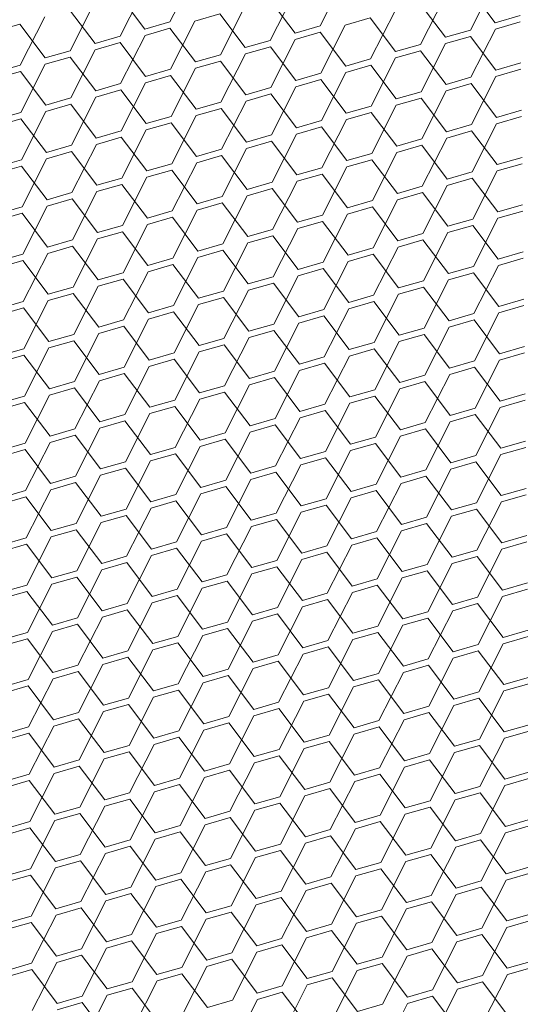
# Model space of a CAD drawing. Header units: millimetres. Extents: x 3925 to 5043, y -86 to 778.
# Tile 375 of 439: x 4915.43 to 4919.88, y 523.44 to 532.21. Entities that reach past the tile are written whole.
import ezdxf

# ---------------------------------------------------------------- set-up
doc = ezdxf.new("R2010")
doc.units = ezdxf.units.MM
doc.header["$LTSCALE"] = 46.255
doc.layers.add('H30K-DUST-FIDXF_CONTINUOUS_LINE', color=7, linetype='CONTINUOUS')

msp = doc.modelspace()

# ---------------------------------------------------------------- linework, layer by layer
at = {"layer": 'H30K-DUST-FIDXF_CONTINUOUS_LINE', "color": 7, "linetype": 'Continuous', "lineweight": 0}
for p, q in [((4916.7648, 532.1854), (4916.982, 532.6141)), ((4918.1014, 532.1493), (4918.3187, 532.5779)), ((4919.4381, 532.1131), (4919.6553, 532.5418)), ((4916.321, 532.0571), (4916.5383, 532.4858)), ((4917.6576, 532.021), (4917.8749, 532.4497)), ((4919.6599, 532.1773), (4919.4334, 532.4777)), ((4915.8772, 531.9289), (4916.0945, 532.3575)), ((4916.5429, 532.1213), (4916.3164, 532.4217)), ((4917.8795, 532.0851), (4917.653, 532.3855)), ((4919.2162, 532.049), (4918.9897, 532.3494)), ((4918.9943, 531.9849), (4919.2116, 532.4135)), ((4916.0991, 531.993), (4915.8726, 532.2934)), ((4917.2139, 531.8927), (4917.4311, 532.3214)), ((4918.5505, 531.8566), (4918.7678, 532.2853)), ((4915.4334, 531.8006), (4915.6507, 532.2293)), ((4916.5429, 532.1213), (4916.7648, 532.1854)), ((4916.7701, 531.7645), (4916.9874, 532.1931)), ((4917.2092, 532.2573), (4916.9874, 532.1931)), ((4917.4358, 531.9569), (4917.2092, 532.2573)), ((4918.5459, 532.2211), (4918.324, 532.157)), ((4918.7724, 531.9207), (4918.5459, 532.2211)), ((4919.6599, 532.1773), (4919.8818, 532.2414)), ((4919.8825, 532.185), (4919.6607, 532.1209)), ((4915.4288, 532.1651), (4915.2069, 532.101)), ((4915.6553, 531.8647), (4915.4288, 532.1651)), ((4916.7655, 532.129), (4916.5436, 532.0649)), ((4916.992, 531.8286), (4916.7655, 532.129)), ((4917.8795, 532.0851), (4918.1014, 532.1493)), ((4918.1021, 532.0929), (4917.8802, 532.0287)), ((4918.3286, 531.7925), (4918.1021, 532.0929)), ((4918.1067, 531.7283), (4918.324, 532.157)), ((4919.2162, 532.049), (4919.4381, 532.1131)), ((4919.4434, 531.6922), (4919.6607, 532.1209)), ((4916.0991, 531.993), (4916.321, 532.0571)), ((4916.3217, 532.0007), (4916.0998, 531.9366)), ((4916.5482, 531.7003), (4916.3217, 532.0007)), ((4916.3263, 531.6362), (4916.5436, 532.0649)), ((4917.4358, 531.9569), (4917.6576, 532.021)), ((4917.663, 531.6001), (4917.8802, 532.0287)), ((4919.4388, 532.0567), (4919.2169, 531.9926)), ((4919.6653, 531.7563), (4919.4388, 532.0567)), ((4915.6553, 531.8647), (4915.8772, 531.9289)), ((4915.8825, 531.5079), (4916.0998, 531.9366)), ((4917.6584, 531.9646), (4917.4365, 531.9005)), ((4917.8849, 531.6642), (4917.6584, 531.9646)), ((4918.7724, 531.9207), (4918.9943, 531.9849)), ((4918.995, 531.9285), (4918.7731, 531.8643)), ((4919.2215, 531.6281), (4918.995, 531.9285)), ((4918.9996, 531.5639), (4919.2169, 531.9926)), ((4915.8779, 531.8725), (4915.656, 531.8083)), ((4916.1044, 531.5721), (4915.8779, 531.8725)), ((4916.992, 531.8286), (4917.2139, 531.8927)), ((4917.2146, 531.8363), (4916.9927, 531.7722)), ((4917.4411, 531.5359), (4917.2146, 531.8363)), ((4917.2192, 531.4718), (4917.4365, 531.9005)), ((4918.3286, 531.7925), (4918.5505, 531.8566)), ((4918.5558, 531.4357), (4918.7731, 531.8643)), ((4915.2116, 531.7365), (4915.4334, 531.8006)), ((4915.4342, 531.7442), (4915.2123, 531.6801)), ((4915.6607, 531.4438), (4915.4342, 531.7442)), ((4915.4388, 531.3797), (4915.656, 531.8083)), ((4916.5482, 531.7003), (4916.7701, 531.7645)), ((4916.7754, 531.3435), (4916.9927, 531.7722)), ((4918.1121, 531.3074), (4918.3293, 531.7361)), ((4918.5512, 531.8002), (4918.3293, 531.7361)), ((4918.7777, 531.4998), (4918.5512, 531.8002)), ((4919.6653, 531.7563), (4919.8872, 531.8205)), ((4919.8879, 531.7641), (4919.666, 531.6999)), ((4916.7708, 531.7081), (4916.5489, 531.6439)), ((4916.9973, 531.4077), (4916.7708, 531.7081)), ((4917.8849, 531.6642), (4918.1067, 531.7283)), ((4918.1075, 531.6719), (4917.8856, 531.6078)), ((4918.334, 531.3715), (4918.1075, 531.6719)), ((4919.2215, 531.6281), (4919.4434, 531.6922)), ((4919.4487, 531.2713), (4919.666, 531.6999)), ((4916.1044, 531.5721), (4916.3263, 531.6362)), ((4916.327, 531.5798), (4916.1051, 531.5157)), ((4916.5535, 531.2794), (4916.327, 531.5798)), ((4916.3317, 531.2153), (4916.5489, 531.6439)), ((4917.4411, 531.5359), (4917.663, 531.6001)), ((4917.6683, 531.1791), (4917.8856, 531.6078)), ((4918.7777, 531.4998), (4918.9996, 531.5639)), ((4919.0049, 531.143), (4919.2222, 531.5717)), ((4919.4441, 531.6358), (4919.2222, 531.5717)), ((4919.6706, 531.3354), (4919.4441, 531.6358)), ((4915.6607, 531.4438), (4915.8825, 531.5079)), ((4915.8879, 531.087), (4916.1051, 531.5157)), ((4916.9973, 531.4077), (4917.2192, 531.4718)), ((4917.2245, 531.0509), (4917.4418, 531.4795)), ((4917.6637, 531.5437), (4917.4418, 531.4795)), ((4917.8902, 531.2433), (4917.6637, 531.5437)), ((4919.0003, 531.5075), (4918.7784, 531.4434)), ((4919.2268, 531.2071), (4919.0003, 531.5075)), ((4915.4441, 530.9587), (4915.6614, 531.3874)), ((4915.8833, 531.4515), (4915.6614, 531.3874)), ((4916.1098, 531.1511), (4915.8833, 531.4515)), ((4917.2199, 531.4154), (4916.998, 531.3513)), ((4917.4464, 531.115), (4917.2199, 531.4154)), ((4918.334, 531.3715), (4918.5558, 531.4357)), ((4918.5612, 531.0147), (4918.7784, 531.4434)), ((4919.6706, 531.3354), (4919.8925, 531.3995)), ((4915.2169, 531.3155), (4915.4388, 531.3797)), ((4915.4395, 531.3233), (4915.2176, 531.2591)), ((4915.666, 531.0229), (4915.4395, 531.3233)), ((4916.5535, 531.2794), (4916.7754, 531.3435)), ((4916.7808, 530.9226), (4916.998, 531.3513)), ((4917.8902, 531.2433), (4918.1121, 531.3074)), ((4918.1174, 530.8865), (4918.3347, 531.3151)), ((4918.5566, 531.3793), (4918.3347, 531.3151)), ((4918.7831, 531.0789), (4918.5566, 531.3793)), ((4919.8932, 531.3431), (4919.6713, 531.279)), ((4916.1098, 531.1511), (4916.3317, 531.2153)), ((4916.337, 530.7943), (4916.5543, 531.223)), ((4916.7761, 531.2871), (4916.5543, 531.223)), ((4917.0026, 530.9867), (4916.7761, 531.2871)), ((4918.1128, 531.251), (4917.8909, 531.1869)), ((4918.3393, 530.9506), (4918.1128, 531.251)), ((4919.2268, 531.2071), (4919.4487, 531.2713)), ((4919.4494, 531.2149), (4919.2275, 531.1507)), ((4919.6759, 530.9145), (4919.4494, 531.2149)), ((4919.454, 530.8503), (4919.6713, 531.279)), ((4916.3324, 531.1589), (4916.1105, 531.0947)), ((4916.5589, 530.8585), (4916.3324, 531.1589)), ((4917.4464, 531.115), (4917.6683, 531.1791)), ((4917.669, 531.1227), (4917.4471, 531.0586)), ((4917.8955, 530.8223), (4917.669, 531.1227)), ((4917.6736, 530.7582), (4917.8909, 531.1869)), ((4918.7831, 531.0789), (4919.0049, 531.143)), ((4919.0103, 530.7221), (4919.2275, 531.1507)), ((4915.666, 531.0229), (4915.8879, 531.087)), ((4915.8932, 530.6661), (4916.1105, 531.0947)), ((4917.0026, 530.9867), (4917.2245, 531.0509)), ((4917.2299, 530.6299), (4917.4471, 531.0586)), ((4919.0057, 531.0866), (4918.7838, 531.0225)), ((4919.2322, 530.7862), (4919.0057, 531.0866)), ((4915.2222, 530.8946), (4915.4441, 530.9587)), ((4915.4494, 530.5378), (4915.6667, 530.9665)), ((4915.8886, 531.0306), (4915.6667, 530.9665)), ((4916.1151, 530.7302), (4915.8886, 531.0306)), ((4917.2252, 530.9945), (4917.0034, 530.9303)), ((4917.4517, 530.6941), (4917.2252, 530.9945)), ((4918.3393, 530.9506), (4918.5612, 531.0147)), ((4918.5619, 530.9583), (4918.34, 530.8942)), ((4918.7884, 530.6579), (4918.5619, 530.9583)), ((4918.5665, 530.5938), (4918.7838, 531.0225)), ((4919.6759, 530.9145), (4919.8978, 530.9786)), ((4915.4448, 530.9023), (4915.2229, 530.8382)), ((4915.6713, 530.6019), (4915.4448, 530.9023)), ((4916.5589, 530.8585), (4916.7808, 530.9226)), ((4916.7815, 530.8662), (4916.5596, 530.8021)), ((4917.008, 530.5658), (4916.7815, 530.8662)), ((4916.7861, 530.5017), (4917.0034, 530.9303)), ((4917.8955, 530.8223), (4918.1174, 530.8865)), ((4918.1227, 530.4655), (4918.34, 530.8942)), ((4919.4594, 530.4294), (4919.6766, 530.8581)), ((4919.8985, 530.9222), (4919.6766, 530.8581)), ((4916.1151, 530.7302), (4916.337, 530.7943)), ((4916.3423, 530.3734), (4916.5596, 530.8021)), ((4918.1181, 530.8301), (4917.8962, 530.7659)), ((4918.3446, 530.5297), (4918.1181, 530.8301)), ((4919.2322, 530.7862), (4919.454, 530.8503)), ((4919.4548, 530.7939), (4919.2329, 530.7298)), ((4919.6813, 530.4935), (4919.4548, 530.7939)), ((4916.3377, 530.738), (4916.1158, 530.6738)), ((4916.5642, 530.4375), (4916.3377, 530.738)), ((4917.4517, 530.6941), (4917.6736, 530.7582)), ((4917.6743, 530.7018), (4917.4525, 530.6377)), ((4917.9008, 530.4014), (4917.6743, 530.7018)), ((4917.679, 530.3373), (4917.8962, 530.7659)), ((4918.7884, 530.6579), (4919.0103, 530.7221)), ((4919.0156, 530.3011), (4919.2329, 530.7298)), ((4915.6713, 530.6019), (4915.8932, 530.6661)), ((4915.8939, 530.6097), (4915.672, 530.5456)), ((4916.1204, 530.3093), (4915.8939, 530.6097)), ((4915.8985, 530.2451), (4916.1158, 530.6738)), ((4917.008, 530.5658), (4917.2299, 530.6299)), ((4917.2352, 530.209), (4917.4525, 530.6377)), ((4918.5718, 530.1729), (4918.7891, 530.6016)), ((4919.011, 530.6657), (4918.7891, 530.6016)), ((4919.2375, 530.3653), (4919.011, 530.6657)), ((4915.2276, 530.4737), (4915.4494, 530.5378)), ((4915.4548, 530.1169), (4915.672, 530.5456)), ((4916.7914, 530.0807), (4917.0087, 530.5094)), ((4917.2306, 530.5736), (4917.0087, 530.5094)), ((4917.4571, 530.2731), (4917.2306, 530.5736)), ((4918.3446, 530.5297), (4918.5665, 530.5938)), ((4918.5672, 530.5374), (4918.3453, 530.4733)), ((4918.7937, 530.237), (4918.5672, 530.5374)), ((4919.6813, 530.4935), (4919.9032, 530.5577)), ((4915.4502, 530.4814), (4915.2283, 530.4173)), ((4915.6767, 530.181), (4915.4502, 530.4814)), ((4916.5642, 530.4375), (4916.7861, 530.5017)), ((4916.7868, 530.4453), (4916.5649, 530.3812)), ((4917.0133, 530.1449), (4916.7868, 530.4453)), ((4917.9008, 530.4014), (4918.1227, 530.4655)), ((4918.1281, 530.0446), (4918.3453, 530.4733)), ((4919.2375, 530.3653), (4919.4594, 530.4294)), ((4919.4647, 530.0085), (4919.682, 530.4372)), ((4919.9039, 530.5013), (4919.682, 530.4372)), ((4916.1204, 530.3093), (4916.3423, 530.3734)), ((4916.3476, 529.9525), (4916.5649, 530.3812)), ((4917.4571, 530.2731), (4917.679, 530.3373)), ((4917.6843, 529.9164), (4917.9016, 530.345)), ((4918.1234, 530.4092), (4917.9016, 530.345)), ((4918.3499, 530.1087), (4918.1234, 530.4092)), ((4919.4601, 530.373), (4919.2382, 530.3089)), ((4919.6866, 530.0726), (4919.4601, 530.373)), ((4915.6767, 530.181), (4915.8985, 530.2451)), ((4915.9039, 529.8242), (4916.1211, 530.2529)), ((4916.343, 530.317), (4916.1211, 530.2529)), ((4916.5695, 530.0166), (4916.343, 530.317)), ((4917.6797, 530.2809), (4917.4578, 530.2168)), ((4917.9062, 529.9805), (4917.6797, 530.2809)), ((4918.7937, 530.237), (4919.0156, 530.3011)), ((4919.0163, 530.2448), (4918.7944, 530.1806)), ((4919.2428, 529.9444), (4919.0163, 530.2448)), ((4919.0209, 529.8802), (4919.2382, 530.3089)), ((4915.8993, 530.1888), (4915.6774, 530.1246)), ((4916.1258, 529.8884), (4915.8993, 530.1888)), ((4917.0133, 530.1449), (4917.2352, 530.209)), ((4917.2405, 529.7881), (4917.4578, 530.2168)), ((4918.3499, 530.1087), (4918.5718, 530.1729)), ((4918.5772, 529.752), (4918.7944, 530.1806)), ((4915.2329, 530.0528), (4915.4548, 530.1169)), ((4915.4601, 529.696), (4915.6774, 530.1246)), ((4916.5695, 530.0166), (4916.7914, 530.0807)), ((4916.7967, 529.6598), (4917.014, 530.0885)), ((4917.2359, 530.1526), (4917.014, 530.0885)), ((4917.4624, 529.8522), (4917.2359, 530.1526)), ((4918.5725, 530.1165), (4918.3507, 530.0524)), ((4918.7991, 529.8161), (4918.5725, 530.1165)), ((4919.6866, 530.0726), (4919.9085, 530.1367)), ((4919.9092, 530.0804), (4919.6873, 530.0162)), ((4915.4555, 530.0605), (4915.2336, 529.9964)), ((4915.682, 529.7601), (4915.4555, 530.0605)), ((4916.7921, 530.0244), (4916.5702, 529.9602)), ((4917.0186, 529.724), (4916.7921, 530.0244)), ((4917.9062, 529.9805), (4918.1281, 530.0446)), ((4918.1288, 529.9882), (4917.9069, 529.9241)), ((4918.3553, 529.6878), (4918.1288, 529.9882)), ((4918.1334, 529.6237), (4918.3507, 530.0524)), ((4919.2428, 529.9444), (4919.4647, 530.0085)), ((4919.47, 529.5876), (4919.6873, 530.0162)), ((4916.1258, 529.8884), (4916.3476, 529.9525)), ((4916.3484, 529.8961), (4916.1265, 529.832)), ((4916.5749, 529.5957), (4916.3484, 529.8961)), ((4916.353, 529.5316), (4916.5702, 529.9602)), ((4917.4624, 529.8522), (4917.6843, 529.9164)), ((4917.6896, 529.4954), (4917.9069, 529.9241)), ((4919.4654, 529.9521), (4919.2435, 529.888)), ((4919.6919, 529.6517), (4919.4654, 529.9521)), ((4915.682, 529.7601), (4915.9039, 529.8242)), ((4915.9092, 529.4033), (4916.1265, 529.832)), ((4917.685, 529.86), (4917.4631, 529.7958)), ((4917.9115, 529.5596), (4917.685, 529.86)), ((4918.7991, 529.8161), (4919.0209, 529.8802)), ((4919.0217, 529.8238), (4918.7998, 529.7597)), ((4919.2482, 529.5234), (4919.0217, 529.8238)), ((4919.0263, 529.4593), (4919.2435, 529.888)), ((4915.9046, 529.7678), (4915.6827, 529.7037)), ((4916.1311, 529.4674), (4915.9046, 529.7678)), ((4917.0186, 529.724), (4917.2405, 529.7881)), ((4917.2412, 529.7317), (4917.0193, 529.6676)), ((4917.4677, 529.4313), (4917.2412, 529.7317)), ((4917.2459, 529.3672), (4917.4631, 529.7958)), ((4918.3553, 529.6878), (4918.5772, 529.752)), ((4918.5825, 529.331), (4918.7998, 529.7597)), ((4915.2382, 529.6318), (4915.4601, 529.696)), ((4915.4608, 529.6396), (4915.2389, 529.5754)), ((4915.6873, 529.3392), (4915.4608, 529.6396)), ((4915.4654, 529.275), (4915.6827, 529.7037)), ((4916.5749, 529.5957), (4916.7967, 529.6598)), ((4916.8021, 529.2389), (4917.0193, 529.6676)), ((4918.1387, 529.2028), (4918.356, 529.6314)), ((4918.5779, 529.6956), (4918.356, 529.6314)), ((4918.8044, 529.3952), (4918.5779, 529.6956)), ((4919.6919, 529.6517), (4919.9138, 529.7158)), ((4919.9145, 529.6594), (4919.6926, 529.5953)), ((4916.7975, 529.6034), (4916.5756, 529.5393)), ((4917.024, 529.303), (4916.7975, 529.6034)), ((4917.9115, 529.5596), (4918.1334, 529.6237)), ((4918.1341, 529.5673), (4917.9122, 529.5032)), ((4918.3606, 529.2669), (4918.1341, 529.5673)), ((4919.2482, 529.5234), (4919.47, 529.5876)), ((4919.4754, 529.1666), (4919.6926, 529.5953)), ((4916.1311, 529.4674), (4916.353, 529.5316)), ((4916.3537, 529.4752), (4916.1318, 529.411)), ((4916.5802, 529.1748), (4916.3537, 529.4752)), ((4916.3583, 529.1106), (4916.5756, 529.5393)), ((4917.4677, 529.4313), (4917.6896, 529.4954)), ((4917.695, 529.0745), (4917.9122, 529.5032)), ((4918.8044, 529.3952), (4919.0263, 529.4593)), ((4919.0316, 529.0384), (4919.2489, 529.467)), ((4919.4708, 529.5312), (4919.2489, 529.467)), ((4919.6973, 529.2308), (4919.4708, 529.5312)), ((4915.6873, 529.3392), (4915.9092, 529.4033)), ((4915.9145, 528.9824), (4916.1318, 529.411)), ((4917.2512, 528.9462), (4917.4685, 529.3749)), ((4917.6903, 529.439), (4917.4685, 529.3749)), ((4917.9168, 529.1386), (4917.6903, 529.439)), ((4919.027, 529.4029), (4918.8051, 529.3388)), ((4919.2535, 529.1025), (4919.027, 529.4029)), ((4915.4708, 528.8541), (4915.688, 529.2828)), ((4915.9099, 529.3469), (4915.688, 529.2828)), ((4916.1364, 529.0465), (4915.9099, 529.3469)), ((4917.024, 529.303), (4917.2459, 529.3672)), ((4917.2466, 529.3108), (4917.0247, 529.2466)), ((4917.4731, 529.0104), (4917.2466, 529.3108)), ((4918.3606, 529.2669), (4918.5825, 529.331)), ((4918.5878, 528.9101), (4918.8051, 529.3388)), ((4919.6973, 529.2308), (4919.9191, 529.2949)), ((4915.2435, 529.2109), (4915.4654, 529.275)), ((4915.4661, 529.2186), (4915.2443, 529.1545)), ((4915.6926, 528.9182), (4915.4661, 529.2186)), ((4916.5802, 529.1748), (4916.8021, 529.2389)), ((4916.8074, 528.818), (4917.0247, 529.2466)), ((4917.9168, 529.1386), (4918.1387, 529.2028)), ((4918.1441, 528.7818), (4918.3613, 529.2105)), ((4918.5832, 529.2746), (4918.3613, 529.2105)), ((4918.8097, 528.9742), (4918.5832, 529.2746)), ((4919.9199, 529.2385), (4919.698, 529.1744)), ((4916.1364, 529.0465), (4916.3583, 529.1106)), ((4916.3636, 528.6897), (4916.5809, 529.1184)), ((4916.8028, 529.1825), (4916.5809, 529.1184)), ((4917.0293, 528.8821), (4916.8028, 529.1825)), ((4918.1394, 529.1464), (4917.9176, 529.0822)), ((4918.3659, 528.846), (4918.1394, 529.1464)), ((4919.2535, 529.1025), (4919.4754, 529.1666)), ((4919.4761, 529.1102), (4919.2542, 529.0461)), ((4919.7026, 528.8098), (4919.4761, 529.1102)), ((4919.4807, 528.7457), (4919.698, 529.1744)), ((4916.359, 529.0542), (4916.1371, 528.9901)), ((4916.5855, 528.7538), (4916.359, 529.0542)), ((4917.4731, 529.0104), (4917.695, 529.0745)), ((4917.6957, 529.0181), (4917.4738, 528.954)), ((4917.9222, 528.7177), (4917.6957, 529.0181)), ((4917.7003, 528.6536), (4917.9176, 529.0822)), ((4918.8097, 528.9742), (4919.0316, 529.0384)), ((4919.0369, 528.6174), (4919.2542, 529.0461)), ((4915.6926, 528.9182), (4915.9145, 528.9824)), ((4915.9199, 528.5614), (4916.1371, 528.9901)), ((4917.0293, 528.8821), (4917.2512, 528.9462)), ((4917.2565, 528.5253), (4917.4738, 528.954)), ((4919.0323, 528.982), (4918.8104, 528.9178)), ((4919.2588, 528.6816), (4919.0323, 528.982)), ((4915.2489, 528.79), (4915.4708, 528.8541)), ((4915.4761, 528.4332), (4915.6934, 528.8618)), ((4915.9152, 528.926), (4915.6934, 528.8618)), ((4916.1418, 528.6256), (4915.9152, 528.926)), ((4917.2519, 528.8898), (4917.03, 528.8257)), ((4917.4784, 528.5894), (4917.2519, 528.8898)), ((4918.3659, 528.846), (4918.5878, 528.9101)), ((4918.5885, 528.8537), (4918.3667, 528.7896)), ((4918.815, 528.5533), (4918.5885, 528.8537)), ((4918.5932, 528.4892), (4918.8104, 528.9178)), ((4919.7026, 528.8098), (4919.9245, 528.874)), ((4915.4715, 528.7977), (4915.2496, 528.7336)), ((4915.698, 528.4973), (4915.4715, 528.7977)), ((4916.5855, 528.7538), (4916.8074, 528.818)), ((4916.8081, 528.7616), (4916.5862, 528.6974)), ((4917.0346, 528.4612), (4916.8081, 528.7616)), ((4916.8127, 528.397), (4917.03, 528.8257)), ((4917.9222, 528.7177), (4918.1441, 528.7818)), ((4918.1494, 528.3609), (4918.3667, 528.7896)), ((4919.9252, 528.8176), (4919.7033, 528.7534)), ((4916.1418, 528.6256), (4916.3636, 528.6897)), ((4916.369, 528.2688), (4916.5862, 528.6974)), ((4918.1448, 528.7254), (4917.9229, 528.6613)), ((4918.3713, 528.425), (4918.1448, 528.7254)), ((4919.2588, 528.6816), (4919.4807, 528.7457)), ((4919.4814, 528.6893), (4919.2595, 528.6252)), ((4919.7079, 528.3889), (4919.4814, 528.6893)), ((4919.486, 528.3248), (4919.7033, 528.7534)), ((4916.3644, 528.6333), (4916.1425, 528.5692)), ((4916.5909, 528.3329), (4916.3644, 528.6333)), ((4917.4784, 528.5894), (4917.7003, 528.6536)), ((4917.701, 528.5972), (4917.4791, 528.533)), ((4917.9275, 528.2968), (4917.701, 528.5972)), ((4917.7056, 528.2326), (4917.9229, 528.6613)), ((4918.815, 528.5533), (4919.0369, 528.6174)), ((4919.0423, 528.1965), (4919.2595, 528.6252)), ((4915.698, 528.4973), (4915.9199, 528.5614)), ((4915.9206, 528.505), (4915.6987, 528.4409)), ((4916.1471, 528.2046), (4915.9206, 528.505)), ((4915.9252, 528.1405), (4916.1425, 528.5692)), ((4917.0346, 528.4612), (4917.2565, 528.5253)), ((4917.2618, 528.1044), (4917.4791, 528.533)), ((4918.5985, 528.0682), (4918.8158, 528.4969)), ((4919.0376, 528.561), (4918.8158, 528.4969)), ((4919.2641, 528.2606), (4919.0376, 528.561)), ((4915.2542, 528.369), (4915.4761, 528.4332)), ((4915.4814, 528.0122), (4915.6987, 528.4409)), ((4916.8181, 527.9761), (4917.0353, 528.4048)), ((4917.2572, 528.4689), (4917.0353, 528.4048)), ((4917.4837, 528.1685), (4917.2572, 528.4689)), ((4918.3713, 528.425), (4918.5932, 528.4892)), ((4918.5939, 528.4328), (4918.372, 528.3686)), ((4918.8204, 528.1324), (4918.5939, 528.4328)), ((4919.7079, 528.3889), (4919.9298, 528.453)), ((4915.4768, 528.3768), (4915.2549, 528.3126)), ((4915.7033, 528.0764), (4915.4768, 528.3768)), ((4916.5909, 528.3329), (4916.8127, 528.397)), ((4916.8135, 528.3406), (4916.5916, 528.2765)), ((4917.04, 528.0402), (4916.8135, 528.3406)), ((4917.9275, 528.2968), (4918.1494, 528.3609)), ((4918.1547, 527.94), (4918.372, 528.3686)), ((4919.2641, 528.2606), (4919.486, 528.3248)), ((4919.4914, 527.9038), (4919.7086, 528.3325)), ((4919.9305, 528.3966), (4919.7086, 528.3325)), ((4916.1471, 528.2046), (4916.369, 528.2688)), ((4916.3743, 527.8478), (4916.5916, 528.2765)), ((4917.4837, 528.1685), (4917.7056, 528.2326)), ((4917.7109, 527.8117), (4917.9282, 528.2404)), ((4918.1501, 528.3045), (4917.9282, 528.2404)), ((4918.3766, 528.0041), (4918.1501, 528.3045)), ((4919.4867, 528.2684), (4919.2649, 528.2042)), ((4919.7133, 527.968), (4919.4867, 528.2684)), ((4915.7033, 528.0764), (4915.9252, 528.1405)), ((4915.9305, 527.7196), (4916.1478, 528.1482)), ((4916.3697, 528.2124), (4916.1478, 528.1482)), ((4916.5962, 527.912), (4916.3697, 528.2124)), ((4917.7063, 528.1762), (4917.4844, 528.1121)), ((4917.9328, 527.8758), (4917.7063, 528.1762)), ((4918.8204, 528.1324), (4919.0423, 528.1965)), ((4919.043, 528.1401), (4918.8211, 528.076)), ((4919.2695, 527.8397), (4919.043, 528.1401)), ((4919.0476, 527.7756), (4919.2649, 528.2042)), ((4915.9259, 528.0841), (4915.704, 528.02)), ((4916.1524, 527.7837), (4915.9259, 528.0841)), ((4917.04, 528.0402), (4917.2618, 528.1044)), ((4917.2672, 527.6834), (4917.4844, 528.1121)), ((4918.3766, 528.0041), (4918.5985, 528.0682)), ((4918.6038, 527.6473), (4918.8211, 528.076)), ((4915.2595, 527.9481), (4915.4814, 528.0122)), ((4915.4868, 527.5913), (4915.704, 528.02)), ((4916.5962, 527.912), (4916.8181, 527.9761)), ((4916.8234, 527.5552), (4917.0407, 527.9838)), ((4917.2626, 528.048), (4917.0407, 527.9838)), ((4917.4891, 527.7476), (4917.2626, 528.048)), ((4918.5992, 528.0118), (4918.3773, 527.9477)), ((4918.8257, 527.7114), (4918.5992, 528.0118)), ((4919.7133, 527.968), (4919.9351, 528.0321)), ((4919.9359, 527.9757), (4919.714, 527.9116)), ((4915.4821, 527.9558), (4915.2603, 527.8917)), ((4915.7086, 527.6554), (4915.4821, 527.9558)), ((4916.8188, 527.9197), (4916.5969, 527.8556)), ((4917.0453, 527.6193), (4916.8188, 527.9197)), ((4917.9328, 527.8758), (4918.1547, 527.94)), ((4918.1554, 527.8836), (4917.9335, 527.8194)), ((4918.3819, 527.5832), (4918.1554, 527.8836)), ((4918.16, 527.519), (4918.3773, 527.9477)), ((4919.2695, 527.8397), (4919.4914, 527.9038)), ((4919.4967, 527.4829), (4919.714, 527.9116)), ((4916.1524, 527.7837), (4916.3743, 527.8478)), ((4916.375, 527.7914), (4916.1531, 527.7273)), ((4916.6015, 527.491), (4916.375, 527.7914)), ((4916.3796, 527.4269), (4916.5969, 527.8556)), ((4917.4891, 527.7476), (4917.7109, 527.8117)), ((4917.7163, 527.3908), (4917.9335, 527.8194)), ((4919.4921, 527.8474), (4919.2702, 527.7833)), ((4919.7186, 527.547), (4919.4921, 527.8474)), ((4915.7086, 527.6554), (4915.9305, 527.7196)), ((4915.9359, 527.2986), (4916.1531, 527.7273)), ((4917.7117, 527.7553), (4917.4898, 527.6912)), ((4917.9382, 527.4549), (4917.7117, 527.7553)), ((4918.8257, 527.7114), (4919.0476, 527.7756)), ((4919.0483, 527.7192), (4918.8264, 527.655)), ((4919.2748, 527.4188), (4919.0483, 527.7192)), ((4919.0529, 527.3546), (4919.2702, 527.7833)), ((4915.9312, 527.6632), (4915.7094, 527.599)), ((4916.1577, 527.3628), (4915.9312, 527.6632)), ((4917.0453, 527.6193), (4917.2672, 527.6834)), ((4917.2679, 527.627), (4917.046, 527.5629)), ((4917.4944, 527.3266), (4917.2679, 527.627)), ((4917.2725, 527.2625), (4917.4898, 527.6912)), ((4918.3819, 527.5832), (4918.6038, 527.6473)), ((4918.6092, 527.2264), (4918.8264, 527.655)), ((4915.2649, 527.5272), (4915.4868, 527.5913)), ((4915.4875, 527.5349), (4915.2656, 527.4708)), ((4915.714, 527.2345), (4915.4875, 527.5349)), ((4915.4921, 527.1704), (4915.7094, 527.599)), ((4916.6015, 527.491), (4916.8234, 527.5552)), ((4916.8287, 527.1342), (4917.046, 527.5629)), ((4918.1654, 527.0981), (4918.3827, 527.5268)), ((4918.6045, 527.5909), (4918.3827, 527.5268)), ((4918.831, 527.2905), (4918.6045, 527.5909)), ((4919.7186, 527.547), (4919.9405, 527.6112)), ((4919.9412, 527.5548), (4919.7193, 527.4906)), ((4916.8241, 527.4988), (4916.6022, 527.4346)), ((4917.0506, 527.1984), (4916.8241, 527.4988)), ((4917.9382, 527.4549), (4918.16, 527.519)), ((4918.1608, 527.4626), (4917.9389, 527.3985)), ((4918.3873, 527.1622), (4918.1608, 527.4626)), ((4919.2748, 527.4188), (4919.4967, 527.4829)), ((4919.502, 527.062), (4919.7193, 527.4906)), ((4916.1577, 527.3628), (4916.3796, 527.4269)), ((4916.3803, 527.3705), (4916.1585, 527.3064)), ((4916.6068, 527.0701), (4916.3803, 527.3705)), ((4916.385, 527.006), (4916.6022, 527.4346)), ((4917.4944, 527.3266), (4917.7163, 527.3908)), ((4917.7216, 526.9698), (4917.9389, 527.3985)), ((4918.831, 527.2905), (4919.0529, 527.3546)), ((4919.0583, 526.9337), (4919.2755, 527.3624)), ((4919.4974, 527.4265), (4919.2755, 527.3624)), ((4919.7239, 527.1261), (4919.4974, 527.4265)), ((4915.714, 527.2345), (4915.9359, 527.2986)), ((4915.9412, 526.8777), (4916.1585, 527.3064)), ((4917.2778, 526.8416), (4917.4951, 527.2702)), ((4917.717, 527.3344), (4917.4951, 527.2702)), ((4917.9435, 527.034), (4917.717, 527.3344)), ((4919.0536, 527.2982), (4918.8318, 527.2341)), ((4919.2801, 526.9978), (4919.0536, 527.2982)), ((4915.4974, 526.7494), (4915.7147, 527.1781)), ((4915.9366, 527.2422), (4915.7147, 527.1781)), ((4916.1631, 526.9418), (4915.9366, 527.2422)), ((4917.0506, 527.1984), (4917.2725, 527.2625)), ((4917.2732, 527.2061), (4917.0513, 527.142)), ((4917.4997, 526.9057), (4917.2732, 527.2061)), ((4918.3873, 527.1622), (4918.6092, 527.2264)), ((4918.6145, 526.8054), (4918.8318, 527.2341)), ((4919.7239, 527.1261), (4919.9458, 527.1902)), ((4915.2702, 527.1062), (4915.4921, 527.1704)), ((4915.4928, 527.114), (4915.2709, 527.0498)), ((4915.7193, 526.8136), (4915.4928, 527.114)), ((4916.6068, 527.0701), (4916.8287, 527.1342)), ((4916.8341, 526.7133), (4917.0513, 527.142)), ((4917.9435, 527.034), (4918.1654, 527.0981)), ((4918.1707, 526.6772), (4918.388, 527.1058)), ((4918.6099, 527.17), (4918.388, 527.1058)), ((4918.8364, 526.8696), (4918.6099, 527.17)), ((4919.9465, 527.1338), (4919.7246, 527.0697)), ((4916.1631, 526.9418), (4916.385, 527.006)), ((4916.3903, 526.585), (4916.6076, 527.0137)), ((4916.8294, 527.0778), (4916.6076, 527.0137)), ((4917.056, 526.7774), (4916.8294, 527.0778)), ((4918.1661, 527.0417), (4917.9442, 526.9776)), ((4918.3926, 526.7413), (4918.1661, 527.0417)), ((4919.2801, 526.9978), (4919.502, 527.062)), ((4919.5027, 527.0056), (4919.2809, 526.9414)), ((4919.7292, 526.7052), (4919.5027, 527.0056)), ((4919.5074, 526.641), (4919.7246, 527.0697)), ((4916.3857, 526.9496), (4916.1638, 526.8854)), ((4916.6122, 526.6492), (4916.3857, 526.9496)), ((4917.4997, 526.9057), (4917.7216, 526.9698)), ((4917.7223, 526.9134), (4917.5004, 526.8493)), ((4917.9488, 526.613), (4917.7223, 526.9134)), ((4917.7269, 526.5489), (4917.9442, 526.9776)), ((4918.8364, 526.8696), (4919.0583, 526.9337)), ((4919.0636, 526.5128), (4919.2809, 526.9414)), ((4915.7193, 526.8136), (4915.9412, 526.8777)), ((4915.9465, 526.4568), (4916.1638, 526.8854)), ((4917.056, 526.7774), (4917.2778, 526.8416)), ((4917.2832, 526.4206), (4917.5004, 526.8493)), ((4919.059, 526.8773), (4918.8371, 526.8132)), ((4919.2855, 526.5769), (4919.059, 526.8773)), ((4915.2755, 526.6853), (4915.4974, 526.7494)), ((4915.5027, 526.3285), (4915.72, 526.7572)), ((4915.9419, 526.8213), (4915.72, 526.7572)), ((4916.1684, 526.5209), (4915.9419, 526.8213)), ((4917.2786, 526.7852), (4917.0567, 526.721)), ((4917.5051, 526.4848), (4917.2786, 526.7852)), ((4918.3926, 526.7413), (4918.6145, 526.8054)), ((4918.6152, 526.749), (4918.3933, 526.6849)), ((4918.8417, 526.4486), (4918.6152, 526.749)), ((4918.6198, 526.3845), (4918.8371, 526.8132)), ((4919.7292, 526.7052), (4919.9511, 526.7693)), ((4915.4981, 526.693), (4915.2762, 526.6289)), ((4915.7246, 526.3926), (4915.4981, 526.693)), ((4916.6122, 526.6492), (4916.8341, 526.7133)), ((4916.8348, 526.6569), (4916.6129, 526.5928)), ((4917.0613, 526.3565), (4916.8348, 526.6569)), ((4916.8394, 526.2924), (4917.0567, 526.721)), ((4917.9488, 526.613), (4918.1707, 526.6772)), ((4918.176, 526.2562), (4918.3933, 526.6849)), ((4919.9518, 526.7129), (4919.73, 526.6488)), ((4916.1684, 526.5209), (4916.3903, 526.585)), ((4916.3956, 526.1641), (4916.6129, 526.5928)), ((4918.1714, 526.6208), (4917.9495, 526.5567)), ((4918.3979, 526.3204), (4918.1714, 526.6208)), ((4919.2855, 526.5769), (4919.5074, 526.641)), ((4919.5081, 526.5847), (4919.2862, 526.5205)), ((4919.7346, 526.2842), (4919.5081, 526.5847)), ((4919.5127, 526.2201), (4919.73, 526.6488)), ((4916.391, 526.5287), (4916.1691, 526.4645)), ((4916.6175, 526.2282), (4916.391, 526.5287)), ((4917.5051, 526.4848), (4917.7269, 526.5489)), ((4917.7277, 526.4925), (4917.5058, 526.4284)), ((4917.9542, 526.1921), (4917.7277, 526.4925)), ((4917.7323, 526.128), (4917.9495, 526.5567)), ((4918.8417, 526.4486), (4919.0636, 526.5128)), ((4919.0689, 526.0918), (4919.2862, 526.5205)), ((4915.7246, 526.3926), (4915.9465, 526.4568)), ((4915.9472, 526.4004), (4915.7253, 526.3363)), ((4916.1737, 526.1), (4915.9472, 526.4004)), ((4915.9519, 526.0358), (4916.1691, 526.4645)), ((4917.0613, 526.3565), (4917.2832, 526.4206)), ((4917.2885, 525.9997), (4917.5058, 526.4284)), ((4918.6251, 525.9636), (4918.8424, 526.3923)), ((4919.0643, 526.4564), (4918.8424, 526.3923)), ((4919.2908, 526.156), (4919.0643, 526.4564)), ((4915.2809, 526.2644), (4915.5027, 526.3285)), ((4915.5081, 525.9076), (4915.7253, 526.3363)), ((4916.8447, 525.8715), (4917.062, 526.3001)), ((4917.2839, 526.3643), (4917.062, 526.3001)), ((4917.5104, 526.0638), (4917.2839, 526.3643)), ((4918.3979, 526.3204), (4918.6198, 526.3845)), ((4918.6205, 526.3281), (4918.3986, 526.264)), ((4918.847, 526.0277), (4918.6205, 526.3281)), ((4919.7346, 526.2842), (4919.9565, 526.3484)), ((4915.5035, 526.2721), (4915.2816, 526.208)), ((4915.73, 525.9717), (4915.5035, 526.2721)), ((4916.6175, 526.2282), (4916.8394, 526.2924)), ((4916.8401, 526.236), (4916.6182, 526.1719)), ((4917.0666, 525.9356), (4916.8401, 526.236)), ((4917.9542, 526.1921), (4918.176, 526.2562)), ((4918.1814, 525.8353), (4918.3986, 526.264)), ((4919.2908, 526.156), (4919.5127, 526.2201)), ((4919.518, 525.7992), (4919.7353, 526.2279)), ((4919.9572, 526.292), (4919.7353, 526.2279)), ((4916.1737, 526.1), (4916.3956, 526.1641)), ((4916.401, 525.7432), (4916.6182, 526.1719)), ((4917.5104, 526.0638), (4917.7323, 526.128)), ((4917.7376, 525.7071), (4917.9549, 526.1357)), ((4918.1768, 526.1999), (4917.9549, 526.1357)), ((4918.4033, 525.8995), (4918.1768, 526.1999)), ((4919.5134, 526.1637), (4919.2915, 526.0996)), ((4919.7399, 525.8633), (4919.5134, 526.1637)), ((4915.73, 525.9717), (4915.9519, 526.0358)), ((4915.9572, 525.6149), (4916.1745, 526.0436)), ((4916.3963, 526.1077), (4916.1745, 526.0436)), ((4916.6228, 525.8073), (4916.3963, 526.1077)), ((4917.733, 526.0716), (4917.5111, 526.0075)), ((4917.9595, 525.7712), (4917.733, 526.0716)), ((4918.847, 526.0277), (4919.0689, 526.0918)), ((4919.0742, 525.6709), (4919.2915, 526.0996)), ((4915.9526, 525.9795), (4915.7307, 525.9153)), ((4916.1791, 525.6791), (4915.9526, 525.9795)), ((4917.0666, 525.9356), (4917.2885, 525.9997)), ((4917.2938, 525.5788), (4917.5111, 526.0075)), ((4918.4033, 525.8995), (4918.6251, 525.9636)), ((4918.6305, 525.5427), (4918.8477, 525.9713)), ((4919.0696, 526.0355), (4918.8477, 525.9713)), ((4919.2961, 525.7351), (4919.0696, 526.0355)), ((4915.2862, 525.8435), (4915.5081, 525.9076)), ((4915.5134, 525.4867), (4915.7307, 525.9153)), ((4916.6228, 525.8073), (4916.8447, 525.8715)), ((4916.8501, 525.4505), (4917.0673, 525.8792)), ((4917.2892, 525.9433), (4917.0673, 525.8792)), ((4917.5157, 525.6429), (4917.2892, 525.9433)), ((4918.6259, 525.9072), (4918.404, 525.8431)), ((4918.8524, 525.6068), (4918.6259, 525.9072)), ((4919.7399, 525.8633), (4919.9618, 525.9274)), ((4919.9625, 525.8711), (4919.7406, 525.8069)), ((4915.5088, 525.8512), (4915.2869, 525.7871)), ((4915.7353, 525.5508), (4915.5088, 525.8512)), ((4916.8454, 525.8151), (4916.6236, 525.7509)), ((4917.0719, 525.5147), (4916.8454, 525.8151)), ((4917.9595, 525.7712), (4918.1814, 525.8353)), ((4918.1821, 525.7789), (4917.9602, 525.7148)), ((4918.4086, 525.4785), (4918.1821, 525.7789)), ((4918.1867, 525.4144), (4918.404, 525.8431)), ((4919.2961, 525.7351), (4919.518, 525.7992)), ((4919.5234, 525.3783), (4919.7406, 525.8069)), ((4916.1791, 525.6791), (4916.401, 525.7432)), ((4916.4017, 525.6868), (4916.1798, 525.6227)), ((4916.6282, 525.3864), (4916.4017, 525.6868)), ((4916.4063, 525.3223), (4916.6236, 525.7509)), ((4917.5157, 525.6429), (4917.7376, 525.7071)), ((4917.7429, 525.2861), (4917.9602, 525.7148)), ((4919.5187, 525.7428), (4919.2968, 525.6787)), ((4919.7452, 525.4424), (4919.5187, 525.7428)), ((4915.7353, 525.5508), (4915.9572, 525.6149)), ((4915.9625, 525.194), (4916.1798, 525.6227)), ((4917.7383, 525.6507), (4917.5164, 525.5865)), ((4917.9648, 525.3503), (4917.7383, 525.6507)), ((4918.8524, 525.6068), (4919.0742, 525.6709)), ((4919.075, 525.6145), (4918.8531, 525.5504)), ((4919.3015, 525.3141), (4919.075, 525.6145)), ((4919.0796, 525.25), (4919.2968, 525.6787)), ((4915.9579, 525.5585), (4915.736, 525.4944)), ((4916.1844, 525.2581), (4915.9579, 525.5585)), ((4917.0719, 525.5147), (4917.2938, 525.5788)), ((4917.2945, 525.5224), (4917.0727, 525.4583)), ((4917.521, 525.222), (4917.2945, 525.5224)), ((4917.2992, 525.1579), (4917.5164, 525.5865)), ((4918.4086, 525.4785), (4918.6305, 525.5427)), ((4918.6358, 525.1217), (4918.8531, 525.5504)), ((4915.2915, 525.4225), (4915.5134, 525.4867)), ((4915.5141, 525.4303), (4915.2922, 525.3661)), ((4915.7406, 525.1299), (4915.5141, 525.4303)), ((4915.5187, 525.0657), (4915.736, 525.4944)), ((4916.6282, 525.3864), (4916.8501, 525.4505)), ((4916.8554, 525.0296), (4917.0727, 525.4583)), ((4918.192, 524.9935), (4918.4093, 525.4221)), ((4918.6312, 525.4863), (4918.4093, 525.4221)), ((4918.8577, 525.1859), (4918.6312, 525.4863)), ((4919.7452, 525.4424), (4919.9671, 525.5065)), ((4919.9678, 525.4501), (4919.746, 525.386)), ((4916.8508, 525.3941), (4916.6289, 525.33)), ((4917.0773, 525.0937), (4916.8508, 525.3941)), ((4917.9648, 525.3503), (4918.1867, 525.4144)), ((4918.1874, 525.358), (4917.9655, 525.2939)), ((4918.4139, 525.0576), (4918.1874, 525.358)), ((4919.3015, 525.3141), (4919.5234, 525.3783)), ((4919.5287, 524.9573), (4919.746, 525.386)), ((4916.1844, 525.2581), (4916.4063, 525.3223)), ((4916.407, 525.2659), (4916.1851, 525.2017)), ((4916.6335, 524.9655), (4916.407, 525.2659)), ((4916.4116, 524.9013), (4916.6289, 525.33)), ((4917.521, 525.222), (4917.7429, 525.2861)), ((4917.7483, 524.8652), (4917.9655, 525.2939)), ((4918.8577, 525.1859), (4919.0796, 525.25)), ((4919.0849, 524.8291), (4919.3022, 525.2577)), ((4919.5241, 525.3219), (4919.3022, 525.2577)), ((4919.7506, 525.0215), (4919.5241, 525.3219)), ((4915.7406, 525.1299), (4915.9625, 525.194)), ((4915.9678, 524.7731), (4916.1851, 525.2017)), ((4917.3045, 524.7369), (4917.5218, 525.1656)), ((4917.7436, 525.2297), (4917.5218, 525.1656)), ((4917.9702, 524.9293), (4917.7436, 525.2297)), ((4919.0803, 525.1936), (4918.8584, 525.1295)), ((4919.3068, 524.8932), (4919.0803, 525.1936)), ((4915.5241, 524.6448), (4915.7413, 525.0735)), ((4915.9632, 525.1376), (4915.7413, 525.0735)), ((4916.1897, 524.8372), (4915.9632, 525.1376)), ((4917.0773, 525.0937), (4917.2992, 525.1579)), ((4917.2999, 525.1015), (4917.078, 525.0373)), ((4917.5264, 524.8011), (4917.2999, 525.1015)), ((4918.4139, 525.0576), (4918.6358, 525.1217)), ((4918.6411, 524.7008), (4918.8584, 525.1295)), ((4919.7506, 525.0215), (4919.9725, 525.0856)), ((4915.2969, 525.0016), (4915.5187, 525.0657)), ((4915.5195, 525.0093), (4915.2976, 524.9452)), ((4915.746, 524.7089), (4915.5195, 525.0093)), ((4916.6335, 524.9655), (4916.8554, 525.0296)), ((4916.8607, 524.6087), (4917.078, 525.0373)), ((4917.9702, 524.9293), (4918.192, 524.9935)), ((4918.1974, 524.5725), (4918.4146, 525.0012)), ((4918.6365, 525.0653), (4918.4146, 525.0012)), ((4918.863, 524.7649), (4918.6365, 525.0653)), ((4919.9732, 525.0292), (4919.7513, 524.9651)), ((4916.1897, 524.8372), (4916.4116, 524.9013)), ((4916.4169, 524.4804), (4916.6342, 524.9091)), ((4916.8561, 524.9732), (4916.6342, 524.9091)), ((4917.0826, 524.6728), (4916.8561, 524.9732)), ((4918.1928, 524.9371), (4917.9709, 524.8729)), ((4918.4193, 524.6367), (4918.1928, 524.9371)), ((4919.3068, 524.8932), (4919.5287, 524.9573)), ((4919.5294, 524.9009), (4919.3075, 524.8368)), ((4919.7559, 524.6005), (4919.5294, 524.9009)), ((4919.534, 524.5364), (4919.7513, 524.9651)), ((4916.4123, 524.8449), (4916.1904, 524.7808)), ((4916.6388, 524.5445), (4916.4123, 524.8449)), ((4917.5264, 524.8011), (4917.7483, 524.8652)), ((4917.749, 524.8088), (4917.5271, 524.7447)), ((4917.9755, 524.5084), (4917.749, 524.8088)), ((4917.7536, 524.4443), (4917.9709, 524.8729)), ((4918.863, 524.7649), (4919.0849, 524.8291)), ((4919.0902, 524.4081), (4919.3075, 524.8368)), ((4915.746, 524.7089), (4915.9678, 524.7731)), ((4915.9732, 524.3521), (4916.1904, 524.7808)), ((4917.0826, 524.6728), (4917.3045, 524.7369)), ((4917.3098, 524.316), (4917.5271, 524.7447)), ((4919.0856, 524.7727), (4918.8637, 524.7085)), ((4919.3121, 524.4723), (4919.0856, 524.7727)), ((4915.3022, 524.5807), (4915.5241, 524.6448)), ((4915.5294, 524.2239), (4915.7467, 524.6525)), ((4915.9686, 524.7167), (4915.7467, 524.6525)), ((4916.1951, 524.4163), (4915.9686, 524.7167)), ((4917.3052, 524.6805), (4917.0833, 524.6164)), ((4917.5317, 524.3801), (4917.3052, 524.6805)), ((4918.4193, 524.6367), (4918.6411, 524.7008)), ((4918.6419, 524.6444), (4918.42, 524.5803)), ((4918.8684, 524.344), (4918.6419, 524.6444)), ((4918.6465, 524.2799), (4918.8637, 524.7085)), ((4919.7559, 524.6005), (4919.9778, 524.6647)), ((4915.5248, 524.5884), (4915.3029, 524.5243)), ((4915.7513, 524.288), (4915.5248, 524.5884)), ((4916.6388, 524.5445), (4916.8607, 524.6087)), ((4916.8614, 524.5523), (4916.6395, 524.4881)), ((4917.0879, 524.2519), (4916.8614, 524.5523)), ((4916.8661, 524.1877), (4917.0833, 524.6164)), ((4917.9755, 524.5084), (4918.1974, 524.5725)), ((4918.2027, 524.1516), (4918.42, 524.5803)), ((4919.9785, 524.6083), (4919.7566, 524.5441)), ((4916.1951, 524.4163), (4916.4169, 524.4804)), ((4916.4223, 524.0595), (4916.6395, 524.4881)), ((4918.1981, 524.5161), (4917.9762, 524.452)), ((4918.4246, 524.2157), (4918.1981, 524.5161)), ((4919.3121, 524.4723), (4919.534, 524.5364)), ((4919.5347, 524.48), (4919.3128, 524.4159)), ((4919.7612, 524.1796), (4919.5347, 524.48)), ((4919.5393, 524.1155), (4919.7566, 524.5441)), ((4916.4177, 524.424), (4916.1958, 524.3599)), ((4916.6442, 524.1236), (4916.4177, 524.424)), ((4917.5317, 524.3801), (4917.7536, 524.4443)), ((4917.7543, 524.3879), (4917.5324, 524.3237)), ((4917.9808, 524.0875), (4917.7543, 524.3879)), ((4917.7589, 524.0233), (4917.9762, 524.452)), ((4918.8684, 524.344), (4919.0902, 524.4081)), ((4919.0956, 523.9872), (4919.3128, 524.4159)), ((4915.7513, 524.288), (4915.9732, 524.3521)), ((4915.9739, 524.2957), (4915.752, 524.2316)), ((4916.2004, 523.9953), (4915.9739, 524.2957)), ((4915.9785, 523.9312), (4916.1958, 524.3599)), ((4917.0879, 524.2519), (4917.3098, 524.316)), ((4917.3152, 523.8951), (4917.5324, 524.3237)), ((4918.6518, 523.8589), (4918.8691, 524.2876)), ((4919.091, 524.3517), (4918.8691, 524.2876)), ((4919.3175, 524.0513), (4919.091, 524.3517)), ((4915.3075, 524.1597), (4915.5294, 524.2239)), ((4915.5347, 523.8029), (4915.752, 524.2316)), ((4916.8714, 523.7668), (4917.0887, 524.1955)), ((4917.3105, 524.2596), (4917.0887, 524.1955)), ((4917.537, 523.9592), (4917.3105, 524.2596)), ((4918.4246, 524.2157), (4918.6465, 524.2799)), ((4918.6472, 524.2235), (4918.4253, 524.1593)), ((4918.8737, 523.9231), (4918.6472, 524.2235)), ((4919.7612, 524.1796), (4919.9831, 524.2437)), ((4915.5301, 524.1675), (4915.3082, 524.1033)), ((4915.7566, 523.8671), (4915.5301, 524.1675)), ((4916.6442, 524.1236), (4916.8661, 524.1877)), ((4916.8668, 524.1313), (4916.6449, 524.0672)), ((4917.0933, 523.8309), (4916.8668, 524.1313)), ((4917.9808, 524.0875), (4918.2027, 524.1516)), ((4918.208, 523.7307), (4918.4253, 524.1593)), ((4919.3175, 524.0513), (4919.5393, 524.1155)), ((4919.5447, 523.6945), (4919.7619, 524.1232)), ((4919.9838, 524.1873), (4919.7619, 524.1232)), ((4916.2004, 523.9953), (4916.4223, 524.0595)), ((4916.4276, 523.6385), (4916.6449, 524.0672)), ((4917.537, 523.9592), (4917.7589, 524.0233)), ((4917.7643, 523.6024), (4917.9815, 524.0311)), ((4918.2034, 524.0952), (4917.9815, 524.0311)), ((4918.4299, 523.7948), (4918.2034, 524.0952)), ((4919.5401, 524.0591), (4919.3182, 523.9949)), ((4919.7666, 523.7587), (4919.5401, 524.0591)), ((4915.9838, 523.5103), (4916.2011, 523.9389)), ((4916.423, 524.0031), (4916.2011, 523.9389)), ((4916.6495, 523.7027), (4916.423, 524.0031)), ((4917.7596, 523.9669), (4917.5378, 523.9028)), ((4917.9861, 523.6665), (4917.7596, 523.9669)), ((4918.8737, 523.9231), (4919.0956, 523.9872)), ((4919.1009, 523.5663), (4919.3182, 523.9949)), ((4915.7566, 523.8671), (4915.9785, 523.9312)), ((4915.9792, 523.8748), (4915.7573, 523.8107)), ((4916.2057, 523.5744), (4915.9792, 523.8748)), ((4917.0933, 523.8309), (4917.3152, 523.8951)), ((4917.3205, 523.4741), (4917.5378, 523.9028)), ((4918.4299, 523.7948), (4918.6518, 523.8589)), ((4918.6571, 523.438), (4918.8744, 523.8667)), ((4919.0963, 523.9308), (4918.8744, 523.8667)), ((4919.3228, 523.6304), (4919.0963, 523.9308)), ((4915.3128, 523.7388), (4915.5347, 523.8029)), ((4915.5401, 523.382), (4915.7573, 523.8107)), ((4916.6495, 523.7027), (4916.8714, 523.7668)), ((4916.8767, 523.3459), (4917.094, 523.7745)), ((4917.3159, 523.8387), (4917.094, 523.7745)), ((4917.5424, 523.5383), (4917.3159, 523.8387)), ((4918.6525, 523.8025), (4918.4306, 523.7384)), ((4918.879, 523.5021), (4918.6525, 523.8025)), ((4919.7666, 523.7587), (4919.9884, 523.8228)), ((4919.9892, 523.7664), (4919.7673, 523.7023)), ((4915.5354, 523.7465), (4915.3136, 523.6824)), ((4915.762, 523.4461), (4915.5354, 523.7465)), ((4916.8721, 523.7104), (4916.6502, 523.6463)), ((4917.0986, 523.41), (4916.8721, 523.7104)), ((4917.9861, 523.6665), (4918.208, 523.7307)), ((4918.2087, 523.6743), (4917.9869, 523.6101)), ((4918.4352, 523.3739), (4918.2087, 523.6743)), ((4918.2134, 523.3097), (4918.4306, 523.7384)), ((4919.3228, 523.6304), (4919.5447, 523.6945)), ((4919.55, 523.2736), (4919.7673, 523.7023)), ((4916.2057, 523.5744), (4916.4276, 523.6385)), ((4916.4283, 523.5821), (4916.2064, 523.518)), ((4916.6548, 523.2817), (4916.4283, 523.5821)), ((4916.4329, 523.2176), (4916.6502, 523.6463)), ((4917.5424, 523.5383), (4917.7643, 523.6024)), ((4917.7696, 523.1815), (4917.9869, 523.6101)), ((4919.5454, 523.6381), (4919.3235, 523.574)), ((4919.7719, 523.3377), (4919.5454, 523.6381)), ((4915.762, 523.4461), (4915.9838, 523.5103)), ((4915.9892, 523.0893), (4916.2064, 523.518)), ((4917.765, 523.546), (4917.5431, 523.4819)), ((4917.9915, 523.2456), (4917.765, 523.546)), ((4918.879, 523.5021), (4919.1009, 523.5663)), ((4919.1016, 523.5099), (4918.8797, 523.4457)), ((4919.3281, 523.2095), (4919.1016, 523.5099)), ((4919.1062, 523.1453), (4919.3235, 523.574)), ((4915.9846, 523.4539), (4915.7627, 523.3897)), ((4916.2111, 523.1535), (4915.9846, 523.4539)), ((4917.0986, 523.41), (4917.3205, 523.4741)), ((4917.3258, 523.0532), (4917.5431, 523.4819)), ((4918.4352, 523.3739), (4918.6571, 523.438)), ((4918.6625, 523.0171), (4918.8797, 523.4457))]:
    msp.add_line(p, q, dxfattribs=at)

doc.saveas('drawing.dxf')
